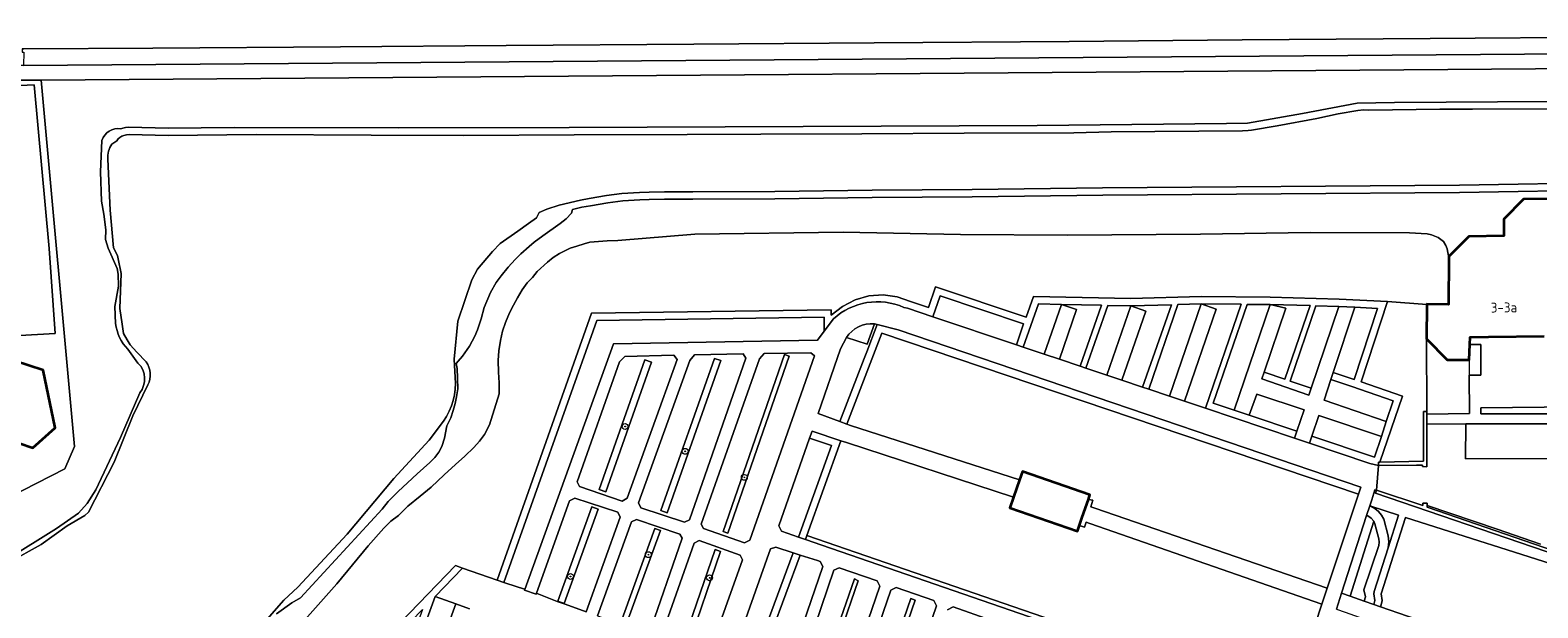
# Model space of a CAD drawing. Header units: metres. Extents: x 149984 to 156489, y 469398 to 478068.
# Tile 321 of 656: x 153779 to 153985, y 472779 to 472858. Entities that reach past the tile are written whole.
import ezdxf
from ezdxf.enums import TextEntityAlignment as Align

# ---------------------------------------------------------------- set-up
doc = ezdxf.new("R2010")
doc.units = ezdxf.units.M
doc.header["$LTSCALE"] = 0.75
for name, color, linetype, lineweight in [('B-WE-GR-BEPLANTING_CULTUUR_BOSPLANTSOEN-GV', 252, 'Continuous', 18), ('B-WE-GR-BEPLANTING_CULTUUR_HEESTERS-GV', 252, 'Continuous', 18), ('B-WE-GR-BEPLANTING_CULTUUR_VASTE PLANTENVAK-GV', 252, 'Continuous', 18), ('B-WE-GR-BOOM-S', 252, 'Continuous', 25), ('B-WE-GR-STRUIK-GV', 252, 'Continuous', 13), ('B-WE-IE-TERREINAFSCHEIDING_KUNSTMATIG_MUUR-GV', 252, 'Continuous', 18), ('B-WE-OG-BEBOUWING-GV', 6, 'Continuous', 35), ('B-WE-OG-BEBOUWING-T18', 1, 'Continuous', 18), ('B-WE-OG-BEBOUWING_LUIFEL-GV', 6, 'Continuous', 18), ('B-WE-OG-TERREIN_BEGROEID-GV', 252, 'Continuous', 18), ('B-WE-OG-TERREIN_ERF-GV', 252, 'Continuous', 18), ('B-WE-OG-TERREIN_OEVER-GV', 252, 'Continuous', 18), ('B-WE-OG-WATER_MEER-GV', 252, 'Continuous', 18), ('B-WE-VH-GESLOTENVERHARDING_ASFALT-GV', 252, 'Continuous', 18), ('B-WE-VH-GESLOTENVERHARDING_BETON-GV', 252, 'Continuous', 18), ('B-WE-VH-OPENVERHARDING_BETONSTRAATSTEEN-GV', 252, 'Continuous', 18), ('B-WE-VH-OPENVERHARDING_STRAATBAKSTEEN-GV', 252, 'Continuous', 18), ('B-WE-VH-OPENVERHARDING_TEGEL-GV', 252, 'Continuous', 18)]:
    doc.layers.add(name, color=color, linetype=linetype, lineweight=lineweight)
doc.styles.add('NLCS-ISO', font='NLCS-ISO.ttf')
doc.styles.add('NLCS-ISO-M750-T18', font='NLCS-ISO.ttf', dxfattribs={"height": 1.35})

# ---------------------------------------------------------------- blocks, each defined once
blk = doc.blocks.new('SGR-BOOM_GBKN-SO')
at = {"linetype": 'ByBlock', "lineweight": 18}
h = blk.add_hatch(color=0, dxfattribs=at)
h.dxf.hatch_style = 1
edge = h.paths.add_edge_path()
edge.add_arc((0, 0), 0.25, 0, 360)
at = {"color": 0, "linetype": 'ByBlock', "lineweight": 18}
for radius in [2, 0.25]:
    blk.add_circle((0, 0), radius, dxfattribs=at)
at = {"color": 0, "linetype": 'ByBlock', "lineweight": 18, "style": 'NLCS-ISO'}
blk.add_attdef('SOORT', (2.5, 0), '', height=1.5, dxfattribs=at)

msp = doc.modelspace()

# ---------------------------------------------------------------- linework, layer by layer
at = {"layer": 'B-WE-GR-BEPLANTING_CULTUUR_BOSPLANTSOEN-GV', "flags": 128}
msp.add_lwpolyline([(153819.571, 472766.79), (153837.095, 472784.893), (153838.042, 472784.558), (153842.741, 472782.897), (153855.607, 472819.293), (153888.268, 472819.745), (153888.279, 472818.999), (153889.79, 472820.219), (153891.517, 472821.109), (153893.387, 472821.634), (153895.324, 472821.771), (153897.25, 472821.515), (153899.084, 472820.877), (153901.498, 472820.073), (153902.492, 472822.904), (153914.816, 472818.762), (153915.804, 472821.578), (153929.099, 472821.282), (153938.65, 472821.547), (153948.088, 472821.462), (153957.47, 472821.219), (153964.073, 472820.877), (153969.408, 472820.492), (153969.408, 472820.516), (153972.359, 472820.469), (153972.402, 472826.827), (153972.18, 472828.08), (153972.01, 472828.52), (153971.67, 472829.07), (153970.98, 472829.62), (153970.05, 472829.96), (153969.46, 472830.12), (153967.05, 472830.25), (153953.5, 472830.3), (153938.59, 472830.07), (153920.44, 472829.92), (153905.9, 472830.03), (153889.91, 472830.32), (153869.69, 472830.05), (153859.18, 472829.2), (153857.74, 472829.15), (153855.39, 472828.97), (153854.6, 472828.75), (153853.59, 472828.44), (153852.71, 472828.14), (153851.95, 472827.8), (153851.25, 472827.42), (153850.4, 472826.89), (153849.62, 472826.23), (153848.2, 472824.96), (153847.55, 472824.16), (153846.84, 472823.42), (153846.15, 472822.46), (153845.51, 472821.39), (153844.98, 472820.4), (153844.43, 472819.32), (153843.87, 472818.01), (153843.49, 472816.84), (153843.2, 472815.58), (153842.98, 472814.17), (153842.87, 472812.82), (153842.94, 472811.24), (153843.03, 472809.81), (153843.03, 472808.28), (153841.73, 472804.06), (153841.04, 472802.75), (153840.34, 472801.83), (153839.57, 472800.98), (153838.36, 472799.78), (153837.07, 472798.67), (153835.53, 472797.24), (153833.78, 472795.57), (153832.24, 472794.35), (153830.57, 472792.97), (153829.29, 472791.7), (153828.28, 472790.93), (153827.29, 472789.97), (153825.17, 472787.56), (153820.92, 472782.42), (153804.17, 472763.55)], dxfattribs=at)
at = {"layer": 'B-WE-GR-BEPLANTING_CULTUUR_HEESTERS-GV', "flags": 128}
for points in [[(153987.96, 472805.929), (153987.64, 472805.93), (153987.642, 472806.476), (153985.419, 472806.461), (153976.787, 472806.401), (153976.76, 472805.575), (153987.96, 472805.59)], [(153961.778, 472792.982), (153962.339, 472792.673), (153962.834, 472792.266), (153963.245, 472791.775), (153963.559, 472791.216), (153964.166, 472788.924), (153964.249, 472788.106), (153964.129, 472787.293), (153965.568, 472791.768)], [(153962.178, 472790.926), (153958.953, 472780.704), (153960.871, 472780.042), (153961.061, 472780.61), (153960.847, 472781.569), (153962.86, 472787.629), (153962.937, 472788.073), (153962.885, 472788.521), (153962.338, 472790.575)]]:
    msp.add_lwpolyline(points, close=True, dxfattribs=at)
for points in [[(153984.881, 472787.788), (153978.98, 472789.852), (153969.478, 472793.073), (153969.478, 472792.842), (153989.357, 472786.005)], [(153854.862, 472778.562), (153852.002, 472779.61), (153850.933, 472779.986), (153848.201, 472781.086), (153848.095, 472781.122), (153848.046, 472780.986), (153846.471, 472781.524), (153846.517, 472781.649), (153846.491, 472781.658), (153843.93, 472782.514), (153843.684, 472782.564), (153842.741, 472782.897), (153838.042, 472784.558), (153834.288, 472780.68), (153837.108, 472779.658), (153838.99, 472778.983)]]:
    msp.add_lwpolyline(points, dxfattribs=at)
at = {"layer": 'B-WE-GR-BEPLANTING_CULTUUR_VASTE PLANTENVAK-GV', "flags": 128}
msp.add_lwpolyline([(153969.408, 472820.492), (153964.073, 472820.877), (153960.455, 472809.93), (153966.111, 472807.978), (153963.015, 472799.004), (153968.957, 472799.142), (153968.955, 472805.882), (153969.428, 472805.883), (153969.381, 472815.806)], close=True, dxfattribs=at)
at = {"layer": 'B-WE-GR-STRUIK-GV', "flags": 128}
for points in [[(153945.203, 472805.384), (153943.163, 472806.07), (153940.309, 472807.029), (153944.918, 472820.491), (153948.079, 472820.462), (153953.498, 472820.321), (153950.075, 472810.291), (153947.24, 472811.271), (153946.917, 472810.325), (153953.319, 472808.112), (153953.642, 472809.059), (153950.806, 472810.039), (153954.302, 472820.301), (153957.444, 472820.219), (153959.606, 472820.107), (153962.712, 472819.946), (153959.51, 472810.256), (153956.661, 472811.198), (153956.347, 472810.249), (153959.196, 472809.307), (153964.84, 472807.359), (153963.861, 472804.523), (153963.253, 472802.501), (153962.298, 472799.657), (153953.752, 472802.526), (153953.425, 472801.567), (153961.657, 472798.8), (153962.821, 472798.531), (153962.836, 472799), (153963.015, 472799.004), (153966.111, 472807.978), (153960.455, 472809.93), (153964.073, 472820.877), (153957.47, 472821.219), (153948.088, 472821.462), (153938.65, 472821.547), (153929.099, 472821.282), (153915.804, 472821.578), (153914.816, 472818.762), (153902.492, 472822.904), (153901.498, 472820.073), (153899.084, 472820.877), (153897.25, 472821.515), (153895.324, 472821.771), (153893.387, 472821.634), (153891.517, 472821.109), (153889.79, 472820.219), (153888.279, 472818.999), (153888.268, 472819.745), (153855.607, 472819.293), (153842.741, 472782.897), (153843.684, 472782.564), (153856.317, 472818.303), (153887.282, 472818.732), (153887.295, 472817.858), (153887.309, 472816.828), (153888.554, 472818.523)], [(153898.176, 472820.084), (153898.662, 472819.971), (153902.115, 472818.81), (153903.109, 472821.641), (153914.485, 472817.818), (153913.491, 472814.987), (153914.439, 472814.669), (153916.503, 472820.551), (153919.662, 472820.492), (153925.07, 472820.371), (153922.189, 472812.064), (153922.976, 472811.8), (153925.953, 472820.351), (153929.105, 472820.281), (153934.613, 472820.434), (153930.691, 472809.207), (153931.525, 472808.927), (153935.476, 472820.458), (153938.678, 472820.547), (153944.104, 472820.498), (153939.252, 472806.33), (153951.388, 472802.251), (153951.711, 472803.198), (153945.203, 472805.384)], [(153726.292, 472758.46), (153781.214, 472739.547), (153781.577, 472739.422), (153803.29, 472748.667), (153803.902, 472749.299), (153806.381, 472751.859), (153819.539, 472763.676), (153820.512, 472766.453), (153832.587, 472778.923), (153829.465, 472770.307), (153829.124, 472769.367), (153831.944, 472768.345), (153829.045, 472760.345), (153829.989, 472760.014), (153833.225, 472768.944), (153830.405, 472769.966), (153834.288, 472780.68), (153838.042, 472784.558), (153837.095, 472784.893), (153819.571, 472766.79), (153818.595, 472764.007), (153802.93, 472749.601), (153781.54, 472740.493), (153726.281, 472759.521)]]:
    msp.add_lwpolyline(points, dxfattribs=at)
at = {"layer": 'B-WE-GR-STRUIK-GV'}
msp.add_lwpolyline([(153888.554, 472818.523, -0.2954814), (153898.176, 472820.084)], format="xyb", dxfattribs=at)
at = {"layer": 'B-WE-GR-STRUIK-GV', "flags": 128}
for points in [[(153960.403, 472795.571), (153897.401, 472817.011), (153894.529, 472817.736), (153893.104, 472814.029), (153892.745, 472813.095), (153889.447, 472804.51), (153890.383, 472804.16), (153895.156, 472816.582), (153960.089, 472794.622)], [(153863.767, 472812.623), (153862.855, 472812.943), (153856.645, 472795.281), (153857.558, 472794.96)], [(153873.207, 472812.825), (153872.358, 472813.124), (153865.046, 472792.392), (153865.895, 472792.092)], [(153882.542, 472813.424), (153881.911, 472813.643), (153873.544, 472789.516), (153874.175, 472789.297)], [(153885.651, 472803.2), (153885.314, 472802.24), (153888.313, 472801.274), (153883.806, 472788.768), (153884.745, 472788.437), (153884.95, 472789.011), (153889.571, 472801.914)], [(153963.108, 472779.269), (153963.199, 472779.552), (153963.314, 472780.112), (153963.174, 472781.056), (153966.52, 472791.463), (153989.335, 472784.155), (153990.495, 472783.758), (153998.914, 472780.877), (154000.412, 472780.365), (154000.839, 472781.613), (153989.238, 472785.583), (153962.427, 472794.758), (153962.567, 472795.183), (153962.332, 472795.203), (153961.899, 472793.858), (153961.632, 472793.029), (153961.778, 472792.982), (153965.568, 472791.768), (153964.129, 472787.293), (153962.222, 472781.362), (153962.172, 472781.034), (153962.314, 472780.142), (153962.199, 472779.583)], [(153856.512, 472792.587), (153855.638, 472792.902), (153851.008, 472780.023), (153851.882, 472779.708)], [(153864.987, 472789.672), (153864.245, 472789.94), (153859.548, 472776.978), (153860.29, 472776.71)], [(153961.207, 472791.711), (153957.789, 472781.106), (153958.953, 472780.704), (153962.178, 472790.926), (153961.826, 472791.356), (153961.361, 472791.66)], [(153950.712, 472766.326), (153884.95, 472789.011), (153884.745, 472788.437), (153886.972, 472787.651), (153949.89, 472765.975)], [(153873.195, 472786.821), (153872.46, 472787.073), (153867.926, 472773.86), (153867.825, 472773.565), (153868.56, 472773.313), (153868.666, 472773.623)], [(153883.099, 472786.635), (153877.569, 472771.773), (153874.859, 472772.692), (153874.524, 472771.745), (153878.168, 472770.516), (153884.051, 472786.325)], [(153886.577, 472769.099), (153887.108, 472768.825), (153891.951, 472782.828), (153891.42, 472783.102)], [(153899.109, 472780.418), (153894.342, 472766.565), (153894.938, 472766.3), (153899.705, 472780.154)]]:
    msp.add_lwpolyline(points, close=True, dxfattribs=at)
at = {"layer": 'B-WE-IE-TERREINAFSCHEIDING_KUNSTMATIG_MUUR-GV', "flags": 128}
for points in [[(153969.428, 472805.883), (153968.955, 472805.882), (153968.957, 472799.142), (153963.015, 472799.004), (153962.836, 472799), (153962.821, 472798.531), (153968.017, 472798.561), (153968.817, 472798.566), (153968.82, 472798.391), (153969.406, 472798.365), (153969.423, 472804.155), (153969.427, 472805.549)], [(153962.567, 472795.183), (153962.427, 472794.758), (153989.238, 472785.583), (153989.357, 472786.005), (153969.478, 472792.842), (153969.478, 472793.073), (153969.479, 472793.412), (153968.851, 472793.418), (153968.851, 472793.066)]]:
    msp.add_lwpolyline(points, close=True, dxfattribs=at)
at = {"layer": 'B-WE-OG-BEBOUWING-GV', "flags": 128}
msp.add_lwpolyline([(153990.18, 472834.898), (153982.58, 472834.85), (153979.894, 472832.12), (153979.922, 472829.82), (153975.122, 472829.76), (153972.403, 472827.029), (153972.402, 472826.827), (153972.359, 472820.469), (153969.408, 472820.516), (153969.408, 472820.492), (153969.381, 472815.806), (153972.183, 472812.928), (153972.897, 472812.924), (153975.183, 472812.911), (153975.264, 472815.04), (153975.301, 472816.015), (153977.832, 472816.046), (153985.399, 472816.141)], dxfattribs=at)
for points in [[(153767.22, 472799.29), (153771.11, 472798.03), (153775.76, 472802.2), (153779.49, 472800.96), (153782.54, 472803.68), (153780.91, 472811.51), (153777, 472812.8), (153775.831, 472811.748), (153774.09, 472810.18), (153772.841, 472810.584), (153770.35, 472811.39), (153767.379, 472808.74), (153767.3, 472808.67), (153768.11, 472804.81), (153768.22, 472804.68), (153766.422, 472803.091)], [(153913.101, 472794.213), (153912.602, 472792.777), (153921.803, 472789.58), (153922.47, 472791.503), (153923.306, 472793.912), (153923.521, 472794.533), (153914.32, 472797.725), (153913.92, 472796.572)]]:
    msp.add_lwpolyline(points, close=True, dxfattribs=at)
at = {"layer": 'B-WE-OG-BEBOUWING_LUIFEL-GV', "flags": 128}
msp.add_lwpolyline([(153975.183, 472812.911), (153975.183, 472810.857), (153976.787, 472810.857), (153976.787, 472815.04), (153975.264, 472815.04)], close=True, dxfattribs=at)
at = {"layer": 'B-WE-OG-TERREIN_BEGROEID-GV', "flags": 128}
for points in [[(154004.647, 472852.742), (154000, 472852.717), (153996.79, 472852.699), (153996.196, 472852.694), (153780.648, 472851.072), (153785.175, 472801.098), (153783.871, 472798.055), (153770.398, 472791.226)], [(153791.485, 472844.441), (153791.748, 472844.519), (153792.099, 472844.581), (153792.567, 472844.631), (153797.926, 472844.51), (153806.936, 472844.608), (153829.357, 472844.551), (153852.579, 472844.597), (153916.337, 472844.857), (153942.134, 472845.14), (153944.986, 472845.196), (153952.47, 472846.497), (153959.902, 472847.923), (153965.022, 472848.003), (154007.138, 472848.278), (154007.072, 472852.765), (154004.647, 472852.742)], [(153790.763, 472817.899), (153790.665, 472820.217), (153791.162, 472822.993), (153791.131, 472824.617), (153790.969, 472825.389), (153789.741, 472828.151), (153789.406, 472829.331), (153789.432, 472830.668), (153789.145, 472832.774), (153788.832, 472834.558), (153788.729, 472838.564), (153788.909, 472842.843)], [(153995.181, 472836.12), (153973.883, 472835.74), (153925.251, 472835.39), (153907.46, 472835.13), (153893.859, 472835.06), (153880.58, 472834.9), (153869.404, 472834.81), (153865.567, 472834.81), (153863.482, 472834.78), (153862.195, 472834.741), (153859.856, 472834.604), (153857.818, 472834.331), (153855.471, 472833.945), (153854.298, 472833.731), (153853.008, 472833.417), (153852.889, 472832.907), (153852.167, 472832.149), (153851.335, 472831.53), (153848.976, 472829.856), (153847.804, 472828.97), (153847.091, 472828.383), (153845.983, 472827.377), (153845.205, 472826.605), (153844.25, 472825.572), (153843.284, 472824.401), (153842.628, 472823.475), (153841.828, 472822.09), (153840.997, 472820.05), (153840.556, 472818.51), (153840.082, 472817.005), (153839.719, 472816.16), (153838.979, 472814.805), (153838.051, 472813.423), (153837.428, 472812.738), (153837.179, 472812.411), (153837.296, 472811.737), (153837.349, 472810.449), (153837.381, 472808.989), (153837.226, 472807.877), (153837.032, 472806.962), (153836.769, 472806.016), (153836.463, 472805.042), (153835.907, 472803.92), (153835.561, 472802.253), (153835.198, 472801.123), (153834.803, 472800.358), (153834.273, 472799.635), (153833.59, 472798.921), (153831.848, 472797.378), (153830.539, 472796.183), (153829.267, 472794.97), (153827.921, 472793.607), (153827.093, 472792.568), (153815.947, 472780.511), (153814.766, 472779.811), (153812.679, 472778.306)], [(153804.17, 472763.55), (153820.92, 472782.42), (153825.17, 472787.56), (153827.29, 472789.97), (153828.28, 472790.93), (153829.29, 472791.7), (153830.57, 472792.97), (153832.24, 472794.35), (153833.78, 472795.57), (153835.53, 472797.24), (153837.07, 472798.67), (153838.36, 472799.78), (153839.57, 472800.98), (153840.34, 472801.83), (153841.04, 472802.75), (153841.73, 472804.06), (153843.03, 472808.28), (153843.03, 472809.81), (153842.94, 472811.24), (153842.87, 472812.82), (153842.98, 472814.17), (153843.2, 472815.58), (153843.49, 472816.84), (153843.87, 472818.01), (153844.43, 472819.32), (153844.98, 472820.4), (153845.51, 472821.39), (153846.15, 472822.46), (153846.84, 472823.42), (153847.55, 472824.16), (153848.2, 472824.96), (153849.62, 472826.23), (153850.4, 472826.89), (153851.25, 472827.42), (153851.95, 472827.8), (153852.71, 472828.14), (153853.59, 472828.44), (153854.6, 472828.75), (153855.39, 472828.97), (153857.74, 472829.15), (153859.18, 472829.2), (153869.69, 472830.05), (153889.91, 472830.32), (153905.9, 472830.03), (153920.44, 472829.92), (153938.59, 472830.07), (153953.5, 472830.3), (153967.05, 472830.25), (153969.46, 472830.12), (153970.05, 472829.96), (153970.98, 472829.62), (153971.67, 472829.07), (153972.01, 472828.52), (153972.18, 472828.08), (153972.402, 472826.827), (153972.403, 472827.029), (153975.122, 472829.76), (153979.922, 472829.82), (153979.894, 472832.12), (153982.58, 472834.85), (153990.18, 472834.898)], [(153793.816, 472812.487), (153792.438, 472814.366)], [(153775.967, 472785.717), (153782.72, 472789.958), (153785.717, 472792.044), (153786.915, 472793.354), (153788.087, 472795.213), (153791.444, 472802.356), (153794.059, 472808.418)], [(153882.317, 472770.719), (153887.134, 472784.764), (153886.773, 472785.467), (153886.401, 472785.56), (153884.051, 472786.325), (153878.168, 472770.516)], [(153890.085, 472768.035), (153894.883, 472782.065), (153894.517, 472782.807), (153889.367, 472784.572), (153888.618, 472784.245), (153886.09, 472776.764)], [(153897.79, 472765.371), (153902.595, 472779.398), (153902.264, 472780.107), (153897.121, 472781.904), (153896.398, 472781.534), (153893.835, 472774.125)], [(153910.03, 472777.462), (153904.858, 472779.267), (153904.117, 472778.868)]]:
    msp.add_lwpolyline(points, dxfattribs=at)
at = {"layer": 'B-WE-OG-TERREIN_BEGROEID-GV'}
for points in [[(153788.909, 472842.843, -0.3621216), (153791.485, 472844.441)], [(153792.438, 472814.366, -0.1652769), (153790.763, 472817.899)], [(153794.059, 472808.418, 0.3846674), (153793.816, 472812.487)]]:
    msp.add_lwpolyline(points, format="xyb", dxfattribs=at)
at = {"layer": 'B-WE-OG-TERREIN_BEGROEID-GV', "flags": 128}
for points in [[(153913.491, 472814.987), (153914.485, 472817.818), (153903.109, 472821.641), (153902.115, 472818.81)], [(153917.283, 472813.713), (153919.662, 472820.492), (153916.503, 472820.551), (153914.439, 472814.669)], [(153934.369, 472807.971), (153938.678, 472820.547), (153935.476, 472820.458), (153931.525, 472808.927)], [(153944.104, 472820.498), (153938.678, 472820.547), (153940.711, 472819.851), (153936.408, 472807.285), (153939.252, 472806.33)], [(153887.309, 472816.828), (153887.295, 472817.858), (153887.282, 472818.732), (153856.317, 472818.303), (153843.684, 472782.564), (153843.93, 472782.514), (153846.491, 472781.658), (153846.517, 472781.649), (153858.589, 472815.098), (153886.418, 472815.614)], [(153921.69, 472819.781), (153919.345, 472813.02), (153922.189, 472812.064), (153925.07, 472820.371), (153919.662, 472820.492)], [(153925.82, 472810.844), (153929.105, 472820.281), (153925.953, 472820.351), (153922.976, 472811.8)], [(153931.135, 472819.575), (153927.847, 472810.163), (153930.691, 472809.207), (153934.613, 472820.434), (153929.105, 472820.281)], [(153948.079, 472820.462), (153944.918, 472820.491), (153940.309, 472807.029), (153943.163, 472806.07)], [(153947.24, 472811.271), (153950.075, 472810.291), (153953.498, 472820.321), (153948.079, 472820.462), (153950.218, 472819.998)], [(153957.444, 472820.219), (153954.302, 472820.301), (153950.806, 472810.039), (153953.642, 472809.059)], [(153959.606, 472820.107), (153956.661, 472811.198), (153959.51, 472810.256), (153962.712, 472819.946)], [(153894.529, 472817.736), (153894.142, 472817.833), (153893.184, 472815.05), (153890.344, 472815.962), (153889.537, 472814.441), (153886.48, 472805.619), (153889.447, 472804.51), (153892.745, 472813.095), (153893.104, 472814.029)], [(153913.92, 472796.572), (153914.32, 472797.725), (153923.521, 472794.533), (153923.306, 472793.912), (153923.927, 472793.803), (153923.65, 472792.88), (153924.178, 472792.714), (153955.85, 472781.807), (153960.089, 472794.622), (153895.156, 472816.582), (153890.383, 472804.16), (153890.882, 472803.974)], [(153867.263, 472812.976), (153866.837, 472813.562), (153860.133, 472813.393), (153859.431, 472812.651), (153853.642, 472796.319), (153853.987, 472795.666), (153859.788, 472793.69), (153860.443, 472794.064)], [(153857.558, 472794.96), (153856.645, 472795.281), (153862.855, 472812.943), (153863.767, 472812.623)], [(153876.649, 472813.138), (153876.247, 472813.743), (153869.642, 472813.603), (153869.004, 472812.863), (153862.013, 472793.435), (153862.313, 472792.765), (153868.256, 472790.809), (153868.965, 472791.143)], [(153865.895, 472792.092), (153865.046, 472792.392), (153872.358, 472813.124), (153873.207, 472812.825)], [(153885.978, 472813.482), (153885.505, 472813.904), (153879.144, 472813.774), (153878.483, 472813.052), (153870.555, 472790.547), (153870.869, 472789.946), (153876.444, 472788.007), (153877.171, 472788.359)], [(153874.175, 472789.297), (153873.544, 472789.516), (153881.911, 472813.643), (153882.542, 472813.424)], [(153945.203, 472805.384), (153951.711, 472803.198), (153952.7, 472806.1), (153946.236, 472808.267)], [(153956.347, 472810.249), (153955.418, 472807.437), (153963.861, 472804.523), (153964.84, 472807.359), (153959.196, 472809.307)], [(153953.752, 472802.526), (153962.298, 472799.657), (153963.253, 472802.501), (153954.722, 472805.365)], [(153885.314, 472802.24), (153881.125, 472790.314), (153881.477, 472789.589), (153883.806, 472788.768), (153888.313, 472801.274)], [(153922.47, 472791.503), (153921.803, 472789.58), (153912.602, 472792.777), (153913.101, 472794.213), (153890.35, 472801.658), (153889.571, 472801.914), (153884.95, 472789.011), (153950.712, 472766.326), (153950.732, 472766.334), (153955.126, 472779.617), (153923.503, 472790.633), (153922.999, 472790.797), (153922.783, 472790.13), (153922.106, 472790.349)], [(153859.52, 472791.504), (153859.208, 472792.166), (153853.326, 472794.082), (153852.602, 472793.732), (153848.095, 472781.122), (153848.201, 472781.086), (153850.933, 472779.986), (153852.002, 472779.61), (153854.862, 472778.562)], [(153851.882, 472779.708), (153851.008, 472780.023), (153855.638, 472792.902), (153856.512, 472792.587)], [(153867.947, 472788.641), (153867.652, 472789.184), (153861.74, 472791.184), (153861.045, 472790.855), (153856.424, 472778.028), (153856.569, 472777.978), (153859.372, 472776.908), (153860.348, 472776.535), (153863.151, 472775.465), (153863.385, 472775.38)], [(153860.29, 472776.71), (153859.548, 472776.978), (153864.245, 472789.94), (153864.987, 472789.672)], [(153963.108, 472779.269), (153985.172, 472771.645), (153989.335, 472784.155), (153966.52, 472791.463), (153963.174, 472781.056), (153963.314, 472780.112), (153963.199, 472779.552)], [(153876.163, 472785.683), (153875.864, 472786.329), (153870.268, 472788.288), (153869.576, 472787.941), (153864.973, 472774.806), (153867.748, 472773.917), (153867.926, 472773.86), (153872.46, 472787.073), (153873.195, 472786.821), (153868.666, 472773.623), (153868.805, 472773.579), (153871.551, 472772.699)], [(153883.099, 472786.635), (153880.715, 472787.41), (153879.971, 472787.173), (153874.859, 472772.692), (153877.569, 472771.773)], [(153886.577, 472769.099), (153891.42, 472783.102), (153891.951, 472782.828), (153887.108, 472768.825)], [(153833.225, 472768.944), (153837.108, 472779.658), (153834.288, 472780.68), (153830.405, 472769.966)], [(153899.109, 472780.418), (153899.705, 472780.154), (153894.938, 472766.3), (153894.342, 472766.565)]]:
    msp.add_lwpolyline(points, close=True, dxfattribs=at)
at = {"layer": 'B-WE-OG-TERREIN_ERF-GV', "flags": 128}
for points in [[(153770.398, 472791.226), (153783.871, 472798.055), (153785.175, 472801.098), (153780.648, 472851.072), (153779.748, 472851.065)], [(153779.748, 472851.065), (153776.017, 472851.037), (153775.836, 472851.038)]]:
    msp.add_lwpolyline(points, dxfattribs=at)
for points in [[(153774.966, 472850.202), (153779.667, 472850.418), (153781.694, 472828.123), (153782.513, 472816.522), (153777.726, 472816.264)], [(153775.831, 472811.748), (153777, 472812.8), (153780.91, 472811.51), (153782.54, 472803.68), (153779.49, 472800.96), (153775.76, 472802.2), (153771.11, 472798.03), (153767.22, 472799.29), (153766.422, 472803.091), (153768.22, 472804.68), (153768.11, 472804.81), (153767.3, 472808.67), (153767.379, 472808.74), (153770.35, 472811.39), (153772.841, 472810.584), (153774.09, 472810.18)]]:
    msp.add_lwpolyline(points, close=True, dxfattribs=at)
at = {"layer": 'B-WE-OG-TERREIN_OEVER-GV', "flags": 128}
for points in [[(154007.138, 472848.278), (153965.022, 472848.003), (153959.902, 472847.923), (153952.47, 472846.497), (153944.986, 472845.196), (153942.134, 472845.14), (153916.337, 472844.857), (153852.579, 472844.597), (153829.357, 472844.551), (153806.936, 472844.608), (153797.926, 472844.51), (153792.567, 472844.631), (153792.099, 472844.581), (153791.748, 472844.519), (153791.485, 472844.441)], [(153790.263, 472842.313), (153790.922, 472842.803), (153791.1, 472843.07), (153791.34, 472843.26), (153791.6, 472843.41), (153791.9, 472843.53), (153792.24, 472843.59), (153792.61, 472843.63), (153797.92, 472843.51), (153809.93, 472843.64), (153825.58, 472843.56), (153838.2, 472843.53), (153853.25, 472843.6), (153868.62, 472843.64), (153878.68, 472843.71), (153892.44, 472843.74), (153906.37, 472843.83), (153921.33, 472843.87), (153926.4, 472843.99), (153944.32, 472844.16), (153945.08, 472844.2), (153945.52, 472844.26), (153949.03, 472844.83), (153954.43, 472845.85), (153957.34, 472846.45), (153960.03, 472846.93), (153960.78, 472846.99), (153961.53, 472846.96), (153971.17, 472847.08), (153975.64, 472847.11), (153992.15, 472847.16)], [(153788.909, 472842.843), (153788.729, 472838.564), (153788.832, 472834.558), (153789.145, 472832.774), (153789.432, 472830.668), (153789.406, 472829.331), (153789.741, 472828.151), (153790.969, 472825.389), (153791.131, 472824.617), (153791.162, 472822.993), (153790.665, 472820.217), (153790.763, 472817.899)], [(153794.945, 472812.682), (153793.656, 472813.974), (153792.751, 472814.986), (153792.321, 472815.679), (153791.837, 472816.54), (153791.64, 472817.802), (153791.342, 472819.948), (153791.548, 472824.7), (153791.117, 472826.703), (153791.033, 472827.142), (153790.483, 472828.207), (153790.021, 472833.312), (153789.712, 472840.3)], [(153995.17, 472837.12), (153973.87, 472836.74), (153925.24, 472836.39), (153907.45, 472836.13), (153893.85, 472836.06), (153880.57, 472835.9), (153869.4, 472835.81), (153865.56, 472835.81), (153863.46, 472835.78), (153862.15, 472835.74), (153859.76, 472835.6), (153857.67, 472835.32), (153855.3, 472834.93), (153854.09, 472834.71), (153851.22, 472834.01), (153849.54, 472833.45), (153848.461, 472833.032), (153848.124, 472832.279), (153847.037, 472831.504), (153845.547, 472830.475), (153843.168, 472828.811), (153842.136, 472827.709), (153840.092, 472825.28), (153839.312, 472823.815), (153837.4, 472818.204), (153836.881, 472813.014), (153837.04, 472810.511)], [(153812.679, 472778.306), (153814.766, 472779.811), (153815.947, 472780.511), (153827.093, 472792.568), (153827.921, 472793.607), (153829.267, 472794.97), (153830.539, 472796.183), (153831.848, 472797.378), (153833.59, 472798.921), (153834.273, 472799.635), (153834.803, 472800.358), (153835.198, 472801.123), (153835.561, 472802.253), (153835.907, 472803.92), (153836.463, 472805.042), (153836.769, 472806.016), (153837.032, 472806.962), (153837.226, 472807.877), (153837.381, 472808.989), (153837.349, 472810.449), (153837.296, 472811.737), (153837.179, 472812.411), (153837.428, 472812.738), (153838.051, 472813.423), (153838.979, 472814.805), (153839.719, 472816.16), (153840.082, 472817.005), (153840.556, 472818.51), (153840.997, 472820.05), (153841.828, 472822.09), (153842.628, 472823.475), (153843.284, 472824.401), (153844.25, 472825.572), (153845.205, 472826.605), (153845.983, 472827.377), (153847.091, 472828.383), (153847.804, 472828.97), (153848.976, 472829.856), (153851.335, 472831.53), (153852.167, 472832.149), (153852.889, 472832.907), (153853.008, 472833.417), (153854.298, 472833.731), (153855.471, 472833.945), (153857.818, 472834.331), (153859.856, 472834.604), (153862.195, 472834.741), (153863.482, 472834.78), (153865.567, 472834.81), (153869.404, 472834.81), (153880.58, 472834.9), (153893.859, 472835.06), (153907.46, 472835.13), (153925.251, 472835.39), (153973.883, 472835.74), (153995.181, 472836.12)], [(153792.438, 472814.366), (153793.816, 472812.487)], [(153794.059, 472808.418), (153791.444, 472802.356), (153788.087, 472795.213), (153786.915, 472793.354), (153785.717, 472792.044), (153782.72, 472789.958), (153775.967, 472785.717)], [(153776.219, 472785.3), (153780.618, 472787.76), (153784.176, 472790.291), (153786.596, 472791.711), (153787.082, 472792.177), (153790.574, 472798.98), (153793.128, 472805.281), (153795.159, 472809.512)], [(153835.421, 472804.559), (153833.467, 472801.996), (153828.668, 472796.768), (153822.329, 472789.163), (153815.617, 472781.967), (153813.673, 472780.167), (153809.827, 472775.767), (153798.808, 472762.968), (153791.745, 472755.312), (153788.232, 472751.561)]]:
    msp.add_lwpolyline(points, dxfattribs=at)
at = {"layer": 'B-WE-OG-TERREIN_OEVER-GV'}
for points in [[(153791.485, 472844.441, 0.3621216), (153788.909, 472842.843)], [(153789.712, 472840.3, -0.1912084), (153790.263, 472842.313)], [(153790.763, 472817.899, 0.1652769), (153792.438, 472814.366)], [(153793.816, 472812.487, -0.3846674), (153794.059, 472808.418)], [(153795.159, 472809.512, 0.2675664), (153794.945, 472812.682)], [(153837.04, 472810.511, -0.1778358), (153835.421, 472804.559)]]:
    msp.add_lwpolyline(points, format="xyb", dxfattribs=at)
at = {"layer": 'B-WE-OG-WATER_MEER-GV', "flags": 128}
for points in [[(153992.15, 472847.16), (153975.64, 472847.11), (153971.17, 472847.08), (153961.53, 472846.96), (153960.78, 472846.99), (153960.03, 472846.93), (153957.34, 472846.45), (153954.43, 472845.85), (153949.03, 472844.83), (153945.52, 472844.26), (153945.08, 472844.2), (153944.32, 472844.16), (153926.4, 472843.99), (153921.33, 472843.87), (153906.37, 472843.83), (153892.44, 472843.74), (153878.68, 472843.71), (153868.62, 472843.64), (153853.25, 472843.6), (153838.2, 472843.53), (153825.58, 472843.56), (153809.93, 472843.64), (153797.92, 472843.51), (153792.61, 472843.63), (153792.24, 472843.59), (153791.9, 472843.53), (153791.6, 472843.41), (153791.34, 472843.26), (153791.1, 472843.07), (153790.922, 472842.803)], [(153790.922, 472842.803), (153790.263, 472842.313)], [(153789.712, 472840.3), (153790.021, 472833.312), (153790.483, 472828.207), (153791.033, 472827.142), (153791.117, 472826.703), (153791.548, 472824.7), (153791.342, 472819.948), (153791.64, 472817.802), (153791.837, 472816.54), (153792.321, 472815.679), (153792.751, 472814.986), (153793.656, 472813.974), (153794.945, 472812.682)], [(153837.04, 472810.511), (153836.881, 472813.014), (153837.4, 472818.204), (153839.312, 472823.815), (153840.092, 472825.28), (153842.136, 472827.709), (153843.168, 472828.811), (153845.547, 472830.475), (153847.037, 472831.504), (153848.124, 472832.279), (153848.461, 472833.032), (153849.54, 472833.45), (153851.22, 472834.01), (153854.09, 472834.71), (153855.3, 472834.93), (153857.67, 472835.32), (153859.76, 472835.6), (153862.15, 472835.74), (153863.46, 472835.78), (153865.56, 472835.81), (153869.4, 472835.81), (153880.57, 472835.9), (153893.85, 472836.06), (153907.45, 472836.13), (153925.24, 472836.39), (153973.87, 472836.74), (153995.17, 472837.12)], [(153795.159, 472809.512), (153793.128, 472805.281), (153790.574, 472798.98), (153787.082, 472792.177), (153786.596, 472791.711), (153784.176, 472790.291), (153780.618, 472787.76), (153776.219, 472785.3)], [(153788.232, 472751.561), (153791.745, 472755.312), (153798.808, 472762.968), (153809.827, 472775.767), (153813.673, 472780.167), (153815.617, 472781.967), (153822.329, 472789.163), (153828.668, 472796.768), (153833.467, 472801.996), (153835.421, 472804.559)]]:
    msp.add_lwpolyline(points, dxfattribs=at)
at = {"layer": 'B-WE-OG-WATER_MEER-GV'}
for points in [[(153790.263, 472842.313, 0.1912084), (153789.712, 472840.3)], [(153794.945, 472812.682, -0.2675664), (153795.159, 472809.512)], [(153835.421, 472804.559, 0.1778358), (153837.04, 472810.511)]]:
    msp.add_lwpolyline(points, format="xyb", dxfattribs=at)
at = {"layer": 'B-WE-VH-GESLOTENVERHARDING_ASFALT-GV', "flags": 128}
for points in [[(153778.049, 472855.306), (153778.272, 472855.302), (153795.836, 472855.417), (153821.406, 472855.59), (153843.968, 472855.76), (153869.564, 472855.947), (153894.105, 472856.14), (153920.671, 472856.337), (153944.273, 472856.528), (153969.852, 472856.73), (153994.448, 472856.918), (153994.757, 472856.921), (153996.153, 472856.934), (153996.057, 472863.89)], [(153888.554, 472818.523), (153887.309, 472816.828), (153886.418, 472815.614), (153858.589, 472815.098), (153846.517, 472781.649), (153846.471, 472781.524), (153848.046, 472780.986), (153848.095, 472781.122), (153852.602, 472793.732), (153853.326, 472794.082), (153859.208, 472792.166), (153859.52, 472791.504), (153854.862, 472778.562)], [(153957.093, 472778.943), (153957.789, 472781.106), (153961.207, 472791.711), (153961.632, 472793.029), (153961.899, 472793.858), (153962.332, 472795.203), (153962.567, 472795.183), (153962.821, 472798.531), (153961.657, 472798.8), (153953.425, 472801.567), (153951.388, 472802.251), (153939.252, 472806.33), (153936.408, 472807.285), (153934.369, 472807.971), (153931.525, 472808.927), (153930.691, 472809.207), (153927.847, 472810.163), (153925.82, 472810.844), (153922.976, 472811.8), (153922.189, 472812.064), (153919.345, 472813.02), (153917.283, 472813.713), (153914.439, 472814.669), (153913.491, 472814.987), (153902.115, 472818.81), (153898.662, 472819.971), (153898.176, 472820.084)], [(153894.142, 472817.833), (153894.529, 472817.736), (153897.401, 472817.011), (153960.403, 472795.571), (153960.089, 472794.622), (153955.85, 472781.807), (153955.126, 472779.617), (153950.732, 472766.334), (153950.712, 472766.326), (153949.89, 472765.975), (153886.972, 472787.651), (153884.745, 472788.437), (153883.806, 472788.768)], [(153883.806, 472788.768), (153881.477, 472789.589), (153881.125, 472790.314), (153885.314, 472802.24), (153885.651, 472803.2), (153889.571, 472801.914), (153890.35, 472801.658), (153913.101, 472794.213), (153913.92, 472796.572), (153890.882, 472803.974), (153890.383, 472804.16), (153889.447, 472804.51), (153886.48, 472805.619), (153889.537, 472814.441), (153890.344, 472815.962)], [(153856.424, 472778.028), (153861.045, 472790.855), (153861.74, 472791.184), (153867.652, 472789.184), (153867.947, 472788.641), (153863.385, 472775.38)], [(153864.973, 472774.806), (153869.576, 472787.941), (153870.268, 472788.288), (153875.864, 472786.329), (153876.163, 472785.683), (153871.551, 472772.699)], [(153874.859, 472772.692), (153879.971, 472787.173), (153880.715, 472787.41), (153883.099, 472786.635), (153884.051, 472786.325), (153886.401, 472785.56), (153886.773, 472785.467), (153887.134, 472784.764), (153882.317, 472770.719)], [(153886.09, 472776.764), (153888.618, 472784.245), (153889.367, 472784.572), (153894.517, 472782.807), (153894.883, 472782.065), (153890.085, 472768.035)], [(153893.835, 472774.125), (153896.398, 472781.534), (153897.121, 472781.904), (153902.264, 472780.107), (153902.595, 472779.398), (153897.79, 472765.371)], [(153904.117, 472778.868), (153904.858, 472779.267), (153910.03, 472777.462)]]:
    msp.add_lwpolyline(points, dxfattribs=at)
at = {"layer": 'B-WE-VH-GESLOTENVERHARDING_ASFALT-GV'}
for points in [[(153898.176, 472820.084, 0.2954814), (153888.554, 472818.523)], [(153890.344, 472815.962, -0.2813993), (153894.142, 472817.833)]]:
    msp.add_lwpolyline(points, format="xyb", dxfattribs=at)
at = {"layer": 'B-WE-VH-GESLOTENVERHARDING_ASFALT-GV', "flags": 128}
for points in [[(153860.443, 472794.064), (153859.788, 472793.69), (153853.987, 472795.666), (153853.642, 472796.319), (153859.431, 472812.651), (153860.133, 472813.393), (153866.837, 472813.562), (153867.263, 472812.976)], [(153868.965, 472791.143), (153868.256, 472790.809), (153862.313, 472792.765), (153862.013, 472793.435), (153869.004, 472812.863), (153869.642, 472813.603), (153876.247, 472813.743), (153876.649, 472813.138)], [(153877.171, 472788.359), (153876.444, 472788.007), (153870.869, 472789.946), (153870.555, 472790.547), (153878.483, 472813.052), (153879.144, 472813.774), (153885.505, 472813.904), (153885.978, 472813.482)]]:
    msp.add_lwpolyline(points, close=True, dxfattribs=at)
at = {"layer": 'B-WE-VH-GESLOTENVERHARDING_BETON-GV', "flags": 128}
msp.add_lwpolyline([(153975.264, 472815.04), (153975.183, 472812.911), (153972.897, 472812.924), (153972.183, 472812.928), (153969.381, 472815.806), (153969.428, 472805.883), (153969.427, 472805.549), (153975.233, 472805.611), (153975.187, 472810.857), (153976.75, 472810.859), (153976.787, 472815.04)], close=True, dxfattribs=at)
at = {"layer": 'B-WE-VH-OPENVERHARDING_BETONSTRAATSTEEN-GV', "flags": 128}
msp.add_lwpolyline([(153774.966, 472850.202), (153777.726, 472816.264), (153782.513, 472816.522), (153781.694, 472828.123), (153779.667, 472850.418)], close=True, dxfattribs=at)
at = {"layer": 'B-WE-VH-OPENVERHARDING_STRAATBAKSTEEN-GV'}
msp.add_lwpolyline([(153894.142, 472817.833, 0.2813993), (153890.344, 472815.962)], format="xyb", dxfattribs=at)
at = {"layer": 'B-WE-VH-OPENVERHARDING_STRAATBAKSTEEN-GV', "flags": 128}
for points in [[(153890.344, 472815.962), (153893.184, 472815.05), (153894.142, 472817.833)], [(153985.399, 472816.141), (153977.832, 472816.046), (153975.301, 472816.015), (153975.264, 472815.04), (153976.787, 472815.04), (153976.75, 472810.859), (153975.187, 472810.857), (153975.233, 472805.611), (153969.427, 472805.549), (153969.423, 472804.155), (153974.725, 472804.196), (153988, 472804.21)], [(153987.96, 472805.59), (153976.76, 472805.575), (153976.787, 472806.401), (153985.419, 472806.461)], [(153988.069, 472799.496), (153974.676, 472799.436), (153974.725, 472804.196), (153969.423, 472804.155), (153969.406, 472798.365), (153968.82, 472798.391), (153968.817, 472798.566), (153968.017, 472798.561), (153962.821, 472798.531), (153962.567, 472795.183), (153968.851, 472793.066), (153968.851, 472793.418), (153969.479, 472793.412), (153969.478, 472793.073), (153978.98, 472789.852), (153984.881, 472787.788)], [(153838.99, 472778.983), (153837.108, 472779.658), (153833.225, 472768.944)]]:
    msp.add_lwpolyline(points, dxfattribs=at)
for points in [[(153922.106, 472790.349), (153922.783, 472790.13), (153922.999, 472790.797), (153923.503, 472790.633), (153955.126, 472779.617), (153955.85, 472781.807), (153924.178, 472792.714), (153923.65, 472792.88), (153923.927, 472793.803), (153923.306, 472793.912), (153922.47, 472791.503)], [(153961.632, 472793.029), (153961.207, 472791.711), (153961.361, 472791.66), (153961.826, 472791.356), (153962.178, 472790.926), (153962.338, 472790.575), (153962.885, 472788.521), (153962.937, 472788.073), (153962.86, 472787.629), (153960.847, 472781.569), (153961.061, 472780.61), (153960.871, 472780.042), (153962.199, 472779.583), (153962.314, 472780.142), (153962.172, 472781.034), (153962.222, 472781.362), (153964.129, 472787.293), (153964.249, 472788.106), (153964.166, 472788.924), (153963.559, 472791.216), (153963.245, 472791.775), (153962.834, 472792.266), (153962.339, 472792.673), (153961.778, 472792.982)], [(153985.233, 472768.979), (153985.989, 472771.257), (153985.172, 472771.645), (153963.108, 472779.269), (153962.199, 472779.583), (153960.871, 472780.042), (153958.953, 472780.704), (153957.789, 472781.106), (153957.093, 472778.943), (153958.265, 472778.527), (153983.905, 472769.42)]]:
    msp.add_lwpolyline(points, close=True, dxfattribs=at)
at = {"layer": 'B-WE-VH-OPENVERHARDING_TEGEL-GV', "flags": 128}
for points in [[(153969.852, 472856.73), (153944.273, 472856.528), (153920.671, 472856.337), (153894.105, 472856.14), (153869.564, 472855.947), (153843.968, 472855.76), (153821.406, 472855.59), (153795.836, 472855.417), (153778.272, 472855.302), (153778.049, 472855.306), (153778.047, 472854.848), (153778.247, 472854.85), (153778.239, 472853.07), (153994.767, 472854.665), (153996.179, 472854.675), (153996.763, 472854.679), (153998.712, 472854.692), (153998.681, 472856.958), (153996.153, 472856.934), (153994.757, 472856.921), (153994.448, 472856.918)], [(153994.767, 472854.665), (153778.239, 472853.07), (153775.996, 472853.052), (153776.017, 472851.037), (153779.748, 472851.065), (153780.648, 472851.072), (153996.196, 472852.694), (153996.79, 472852.699), (153996.763, 472854.679), (153996.179, 472854.675)], [(153938.678, 472820.547), (153934.369, 472807.971), (153936.408, 472807.285), (153940.711, 472819.851)], [(153919.345, 472813.02), (153921.69, 472819.781), (153919.662, 472820.492), (153917.283, 472813.713)], [(153927.847, 472810.163), (153931.135, 472819.575), (153929.105, 472820.281), (153925.82, 472810.844)], [(153953.752, 472802.526), (153954.722, 472805.365), (153963.253, 472802.501), (153963.861, 472804.523), (153955.418, 472807.437), (153956.347, 472810.249), (153956.661, 472811.198), (153959.606, 472820.107), (153957.444, 472820.219), (153953.642, 472809.059), (153953.319, 472808.112), (153946.917, 472810.325), (153947.24, 472811.271), (153950.218, 472819.998), (153948.079, 472820.462), (153943.163, 472806.07), (153945.203, 472805.384), (153946.236, 472808.267), (153952.7, 472806.1), (153951.711, 472803.198), (153951.388, 472802.251), (153953.425, 472801.567)], [(153988, 472804.21), (153974.725, 472804.196), (153974.676, 472799.436), (153988.069, 472799.496)]]:
    msp.add_lwpolyline(points, close=True, dxfattribs=at)

# ---------------------------------------------------------------- block references
at = {"layer": 'B-WE-GR-BOOM-S', "xscale": 0.2, "yscale": 0.2, "zscale": 0.2}
for p in [(153860.188, 472803.843), (153868.366, 472800.457), (153876.428, 472796.911), (153863.353, 472786.377), (153852.743, 472783.405), (153871.695, 472783.231)]:
    msp.add_blockref('SGR-BOOM_GBKN-SO', p, dxfattribs=at)

# ---------------------------------------------------------------- texts
at = {"layer": 'B-WE-OG-BEBOUWING-T18', "style": 'NLCS-ISO-M750-T18'}
msp.add_text('3-3a', height=1.35, rotation=0.7, dxfattribs=at).set_placement((153979.918, 472820.072), align=Align.MIDDLE)

doc.saveas('drawing.dxf')
